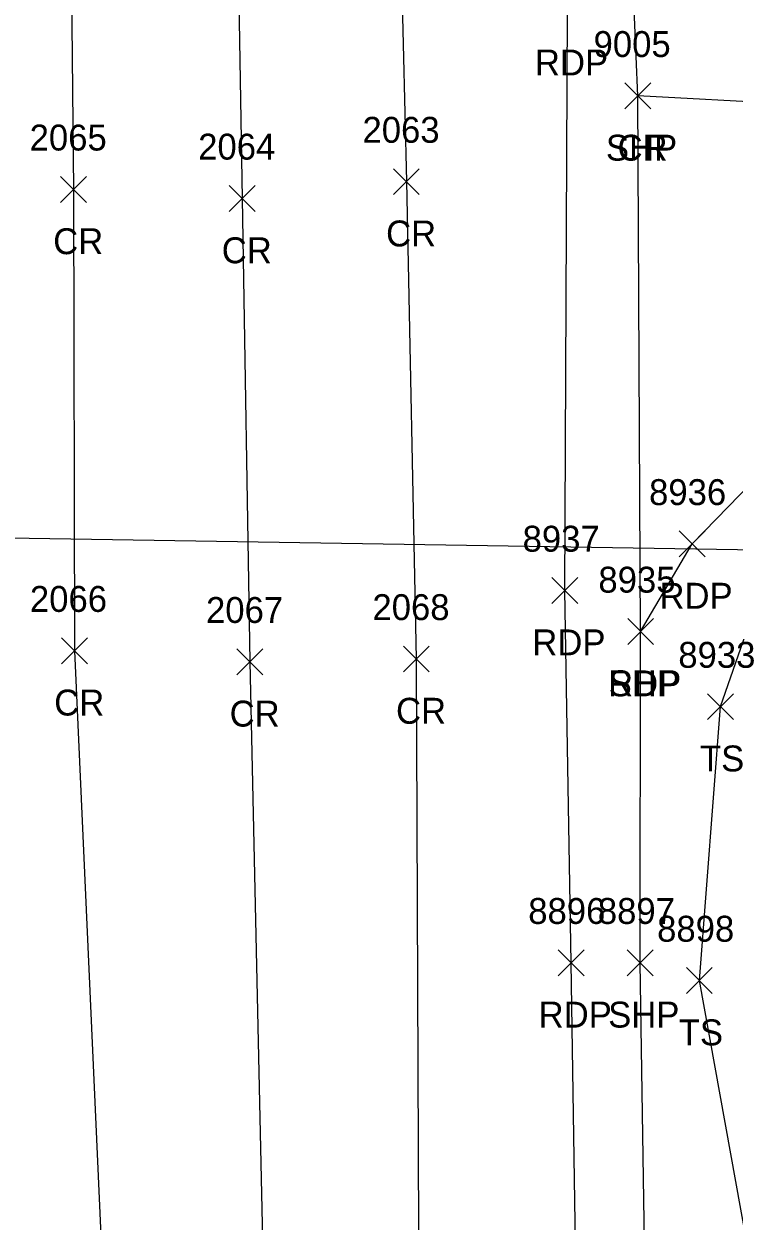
# Model space of a CAD drawing. Extents: x 1462089 to 1464015, y 730534 to 736144.
# Drawn here: x 1463210.3 to 1463265.1, y 734884.2 to 734976.7 of the extents above; entities that cross this region are included whole.
import ezdxf

# ---------------------------------------------------------------- set-up
doc = ezdxf.new("R2010")
doc.units = 0
for name, color, linetype in [('DCP', 7, 'Continuous'), ('L_A', 7, 'Continuous'), ('L_I', 7, 'Continuous'), ('L_TIC', 7, 'Continuous'), ('LELB', 7, 'Continuous'), ('P_A', 7, 'Continuous'), ('P_I', 7, 'Continuous'), ('P_TIC', 7, 'Continuous'), ('PET', 7, 'Continuous'), ('PRC', 7, 'Continuous'), ('PSP', 7, 'Continuous')]:
    doc.layers.add(name, color=color, linetype=linetype)

msp = doc.modelspace()

# ---------------------------------------------------------------- linework, layer by layer
at = {"layer": 'DCP'}
msp.add_lwpolyline([(1463180.1, 734937.44), (1463291.042, 734935.667)], dxfattribs=at)
at = {"layer": 'L_TIC'}
for points in [[(1463263.021, 734922.95), (1463265.021, 734924.95)], [(1463265.021, 734922.95), (1463263.021, 734924.95)], [(1463261.385, 734901.806), (1463263.385, 734903.806)], [(1463263.385, 734901.806), (1463261.385, 734903.806)]]:
    msp.add_lwpolyline(points, dxfattribs=at)
at = {"layer": 'LELB'}
msp.add_lwpolyline([(1463264.438, 734721.407), (1463263.507, 734771.236), (1463263.833, 734824.888), (1463270.027, 734860.541), (1463262.385, 734902.806), (1463264.021, 734923.95), (1463268.338, 734936.371), (1463279.758, 734947.428), (1463298.971, 734953.221), (1463339.528, 734953.531), (1463370.453, 734953.761)], dxfattribs=at)
at = {"layer": 'P_TIC'}
for points in [[(1463256.64, 734970.099), (1463258.64, 734972.099)], [(1463258.64, 734970.099), (1463256.64, 734972.099)], [(1463256.64, 734970.099), (1463258.64, 734972.099)], [(1463258.64, 734970.099), (1463256.64, 734972.099)], [(1463213.098, 734962.88), (1463215.098, 734964.88)], [(1463215.098, 734962.88), (1463213.098, 734964.88)], [(1463238.78, 734963.478), (1463240.78, 734965.478)], [(1463240.78, 734963.478), (1463238.78, 734965.478)], [(1463226.102, 734962.179), (1463228.102, 734964.179)], [(1463228.102, 734962.179), (1463226.102, 734964.179)], [(1463260.821, 734935.51), (1463262.821, 734937.51)], [(1463262.821, 734935.51), (1463260.821, 734937.51)], [(1463251.008, 734931.913), (1463253.008, 734933.913)], [(1463253.008, 734931.913), (1463251.008, 734933.913)], [(1463256.855, 734928.751), (1463258.855, 734930.751)], [(1463258.855, 734928.751), (1463256.855, 734930.751)], [(1463256.855, 734928.751), (1463258.855, 734930.751)], [(1463258.855, 734928.751), (1463256.855, 734930.751)], [(1463213.176, 734927.265), (1463215.176, 734929.265)], [(1463215.176, 734927.265), (1463213.176, 734929.265)], [(1463239.548, 734926.631), (1463241.548, 734928.631)], [(1463241.548, 734926.631), (1463239.548, 734928.631)], [(1463226.71, 734926.412), (1463228.71, 734928.412)], [(1463228.71, 734926.412), (1463226.71, 734928.412)], [(1463251.498, 734903.177), (1463253.498, 734905.177)], [(1463253.498, 734903.177), (1463251.498, 734905.177)], [(1463256.813, 734903.177), (1463258.813, 734905.177)], [(1463258.813, 734903.177), (1463256.813, 734905.177)]]:
    msp.add_lwpolyline(points, dxfattribs=at)
at = {"layer": 'PET'}
for points in [[(1463255.035, 734720.121), (1463254.117, 734771.839), (1463253.547, 734825), (1463253.107, 734864.1), (1463252.498, 734904.177), (1463252.008, 734932.913), (1463252.213, 734977.676), (1463251.969, 735017.67), (1463251.421, 735051.494), (1463250.006, 735091.865), (1463248.353, 735137.79), (1463247.106, 735168.044), (1463244.496, 735220.454), (1463242.662, 735256.847), (1463241.981, 735280.774), (1463241.216, 735323.548), (1463241.581, 735355.89), (1463243.823, 735405.252), (1463248.553, 735456.354), (1463255.135, 735496.275)], [(1463257.855, 734929.751), (1463261.821, 734936.51), (1463276.556, 734951.663), (1463291.574, 734955.193), (1463297.764, 734955.867), (1463339.315, 734957.368), (1463370.338, 734956.311)]]:
    msp.add_lwpolyline(points, dxfattribs=at)
at = {"layer": 'PRC'}
for points in [[(1463243.535, 735500.802), (1463236.924, 735460.01), (1463232.141, 735413.46), (1463229.787, 735375.513), (1463228.93, 735324.03), (1463227.869, 735282.523), (1463228.152, 735235.1), (1463227.863, 735197.882), (1463228.625, 735149.635), (1463226.74, 735091.645), (1463226.452, 735049), (1463226.354, 735007.342), (1463227.102, 734963.179), (1463227.71, 734927.412), (1463228.777, 734878.142), (1463228.898, 734842.022), (1463228.58, 734798.075), (1463230.754, 734747.096)], [(1463216.666, 735366.03), (1463218.871, 735371.387), (1463218.13, 735319.853), (1463217.073, 735284.128), (1463217.185, 735234.761), (1463216.069, 735198.916), (1463216.368, 735151.27), (1463216.015, 735092.437), (1463216.084, 735049.134), (1463213.653, 735007.289), (1463214.098, 734963.88), (1463214.176, 734928.265), (1463216.387, 734879.149), (1463217.011, 734842.189), (1463217.109, 734797.779), (1463218.919, 734749.041)], [(1463228.93, 735324.03), (1463229.268, 735282.53), (1463230.92, 735235.375), (1463232.414, 735197.701), (1463235.306, 735148.714), (1463236.776, 735094.068), (1463237.319, 735049.954), (1463238.754, 735006.909), (1463239.78, 734964.478), (1463240.548, 734927.631), (1463240.739, 734877.144), (1463241.219, 734842.277), (1463241.516, 734797.518), (1463242.303, 734746.348)], [(1463370.424, 734967.11), (1463339.737, 734968.555), (1463306.329, 734969.142), (1463269.026, 734970.49), (1463257.64, 734971.099)]]:
    msp.add_lwpolyline(points, dxfattribs=at)
at = {"layer": 'PSP'}
msp.add_lwpolyline([(1463260.609, 734721.092), (1463259.815, 734771.369), (1463258.835, 734825.035), (1463258.443, 734864.28), (1463257.813, 734904.177), (1463257.855, 734929.751), (1463257.64, 734971.099), (1463257.123, 734983.282), (1463257.634, 735017.777), (1463256.87, 735050.62), (1463255.656, 735093.117), (1463253.725, 735137.76), (1463252.697, 735169.76), (1463249.362, 735221.185), (1463247.14, 735255.647), (1463245.423, 735280.673), (1463244.782, 735323.804), (1463245.257, 735355.714), (1463246.85, 735405.202), (1463251.218, 735455.979), (1463269.223, 735540.323), (1463284.024, 735584.424), (1463301.548, 735626.265)], dxfattribs=at)

# ---------------------------------------------------------------- texts
at = {"layer": 'L_A'}
for p in [(1463262.43, 734918.95), (1463260.795, 734897.806)]:
    msp.add_text('TS', height=2, dxfattribs=at).set_placement(p)
at = {"layer": 'L_I'}
for s, p in [('8933', (1463260.761, 734926.95)), ('8898', (1463259.126, 734905.806))]:
    msp.add_text(s, height=2, dxfattribs=at).set_placement(p)
at = {"layer": 'P_A'}
for s, p in [('RDP', (1463249.701, 734972.676)), ('SHP', (1463255.176, 734966.099)), ('CR', (1463256.073, 734966.099)), ('CR', (1463238.213, 734959.478)), ('CR', (1463212.531, 734958.88)), ('CR', (1463225.535, 734958.179)), ('RDP', (1463259.309, 734931.51)), ('RDP', (1463249.497, 734927.913)), ('SHP', (1463255.391, 734924.751)), ('RDP', (1463255.344, 734924.751)), ('CR', (1463212.609, 734923.265)), ('CR', (1463226.143, 734922.412)), ('CR', (1463238.981, 734922.631)), ('RDP', (1463249.986, 734899.177)), ('SHP', (1463255.349, 734899.177))]:
    msp.add_text(s, height=2, dxfattribs=at).set_placement(p)
at = {"layer": 'P_I'}
for s, p in [('9005', (1463254.223, 734974.099)), ('9005', (1463254.223, 734974.099)), ('2063', (1463236.394, 734967.478)), ('2065', (1463210.713, 734966.88)), ('2064', (1463223.716, 734966.179)), ('8936', (1463258.506, 734939.51)), ('8937', (1463248.749, 734935.913)), ('8935', (1463254.596, 734932.751)), ('8935', (1463254.596, 734932.751)), ('2066', (1463210.735, 734931.265)), ('2067', (1463224.324, 734930.412)), ('2068', (1463237.162, 734930.631)), ('8896', (1463249.183, 734907.177)), ('8897', (1463254.553, 734907.177))]:
    msp.add_text(s, height=2, dxfattribs=at).set_placement(p)

doc.saveas('drawing.dxf')
